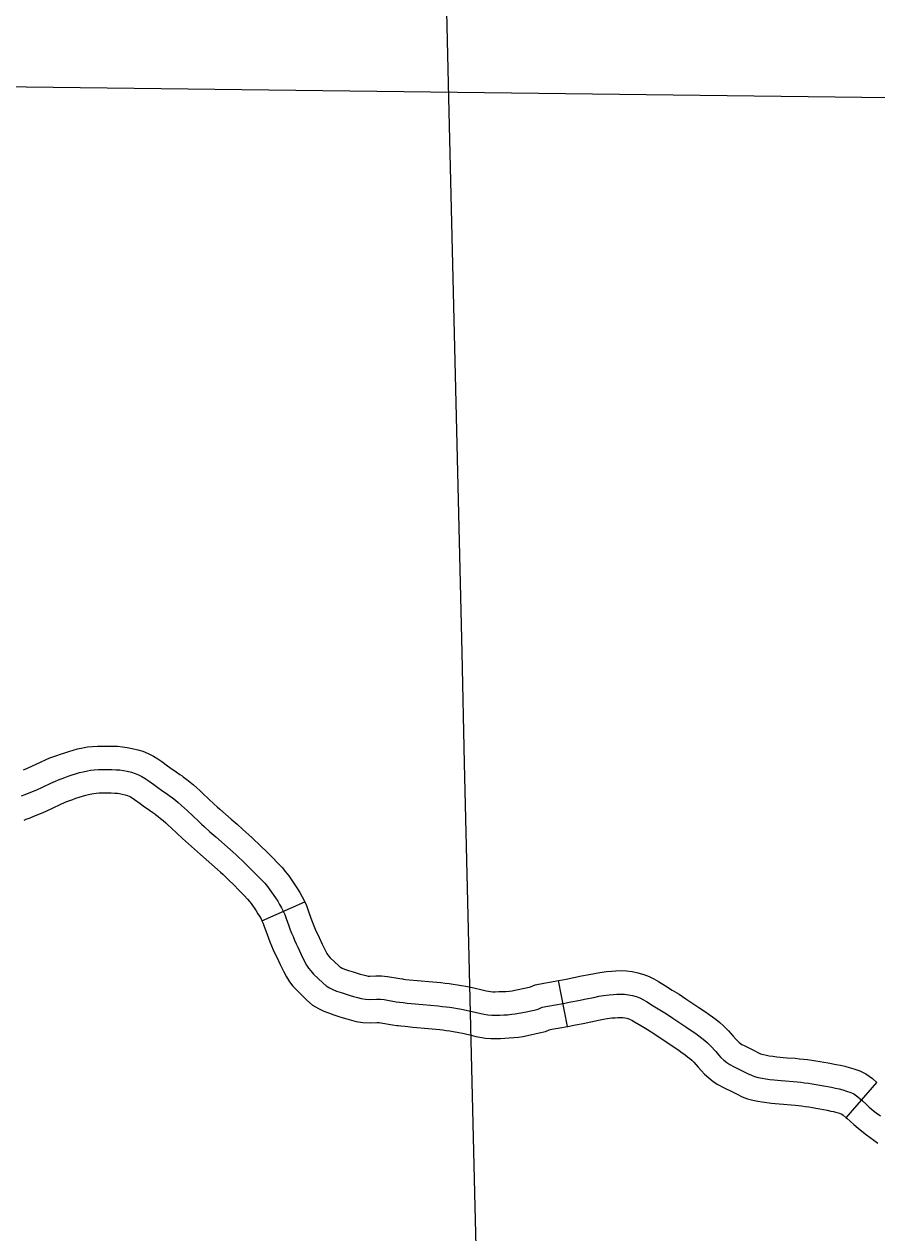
# Model space of a CAD drawing. Extents: x -19 to 366, y -4 to 359.
# Drawn here: x 134.672 to 135.19, y 198.369 to 199.103 of the extents above; entities that cross this region are included whole.
import ezdxf

# ---------------------------------------------------------------- set-up
doc = ezdxf.new("R2010")
doc.units = 0
for name, color, linetype in [('Level 45', 7, 'Continuous'), ('Level 5', 7, 'Continuous'), ('Level 60', 7, 'Continuous')]:
    doc.layers.add(name, color=color, linetype=linetype)

msp = doc.modelspace()

# ---------------------------------------------------------------- linework, layer by layer
at = {"layer": 'Level 45'}
for p, q in [((134.81653, 198.55844), (134.8425, 198.56995)), ((135.00212, 198.49428), (134.99679, 198.52219)), ((135.17152, 198.43891), (135.19014, 198.46036))]:
    msp.add_line(p, q, dxfattribs=at)
for points in [[(134.67159, 198.65003), (134.67407, 198.65108), (134.67717, 198.65247), (134.682, 198.65484), (134.68532, 198.65638), (134.68769, 198.65734), (134.69185, 198.65887), (134.69408, 198.65966), (134.69664, 198.66053), (134.69909, 198.66131), (134.70179, 198.6621), (134.70444, 198.6628), (134.70764, 198.66352), (134.71042, 198.664), (134.71347, 198.66433), (134.71662, 198.6645), (134.71906, 198.66454), (134.72193, 198.66453), (134.72546, 198.66451), (134.72866, 198.66441), (134.73178, 198.66416), (134.73462, 198.66376), (134.73771, 198.66315), (134.74099, 198.66236), (134.74416, 198.66139), (134.74738, 198.66012), (134.75058, 198.6585), (134.75332, 198.6568), (134.75566, 198.65517), (134.75908, 198.65264), (134.76054, 198.65161), (134.76444, 198.64892), (134.76666, 198.64735), (134.76794, 198.64642)], [(134.67042, 198.63424), (134.67264, 198.63512), (134.67702, 198.63691), (134.67973, 198.63805), (134.68322, 198.63961), (134.68812, 198.64202), (134.69097, 198.64334), (134.69282, 198.64409), (134.69668, 198.64551), (134.69874, 198.64624), (134.70109, 198.64704), (134.70325, 198.64773), (134.70559, 198.64842), (134.7078, 198.649)], [(134.7078, 198.649), (134.71041, 198.64958), (134.71239, 198.64993), (134.71461, 198.65017), (134.71712, 198.6503), (134.71915, 198.65034), (134.72185, 198.65032), (134.72519, 198.6503), (134.72787, 198.65022), (134.73022, 198.65003), (134.73227, 198.64975), (134.73468, 198.64927), (134.73723, 198.64866), (134.73948, 198.64797), (134.74156, 198.64715), (134.74361, 198.64611), (134.74551, 198.64493), (134.74737, 198.64363), (134.75077, 198.64112), (134.75241, 198.63996), (134.75631, 198.63727), (134.75841, 198.63579), (134.76015, 198.63453), (134.76212, 198.63305), (134.76389, 198.63165), (134.76561, 198.6302), (134.76748, 198.62858), (134.76914, 198.62707), (134.77097, 198.6254), (134.77786, 198.61892), (134.77972, 198.61721), (134.78135, 198.61571), (134.78488, 198.61257), (134.78843, 198.60946), (134.792, 198.60635), (134.79555, 198.60323), (134.79908, 198.60008), (134.80086, 198.59844), (134.80254, 198.59688), (134.80425, 198.59528), (134.80598, 198.59363), (134.80935, 198.59031), (134.81267, 198.58695), (134.81597, 198.58355), (134.81817, 198.58122), (134.81994, 198.5792), (134.82139, 198.57733), (134.82474, 198.57243), (134.8261, 198.5703), (134.82725, 198.56842), (134.82847, 198.56629), (134.82948, 198.56427), (134.83037, 198.56226), (134.83127, 198.5599), (134.83282, 198.55543), (134.8337, 198.55297), (134.8345, 198.55099), (134.83539, 198.54885), (134.83636, 198.54665), (134.83732, 198.54453), (134.83833, 198.54235), (134.84036, 198.53807), (134.84243, 198.53381), (134.84363, 198.53152), (134.84478, 198.52972), (134.84613, 198.528), (134.84784, 198.52614), (134.85341, 198.52071), (134.85557, 198.51888), (134.8575, 198.51771), (134.85966, 198.51669), (134.86184, 198.51583), (134.86464, 198.51487), (134.86761, 198.5139), (134.87014, 198.51309), (134.87215, 198.51248), (134.87454, 198.51181), (134.87674, 198.51129), (134.8795, 198.51078), (134.88213, 198.51065), (134.88613, 198.51088), (134.88845, 198.5109), (134.89082, 198.51065), (134.89809, 198.50932), (134.90016, 198.50904), (134.90241, 198.50879), (134.90484, 198.50854), (134.90954, 198.5081), (134.91897, 198.50726), (134.92367, 198.5068), (134.92617, 198.50652), (134.92835, 198.50626), (134.93061, 198.50594), (134.93304, 198.50556), (134.93523, 198.50519), (134.93768, 198.50474), (134.94233, 198.50385), (134.94693, 198.50275), (134.94956, 198.50212), (134.95154, 198.5017)], [(134.76794, 198.64642), (134.76858, 198.64596), (134.7708, 198.64429), (134.77287, 198.64265), (134.77483, 198.641), (134.77691, 198.63921), (134.77872, 198.63756), (134.78063, 198.6358), (134.78754, 198.62932), (134.78933, 198.62767), (134.79087, 198.62626), (134.79428, 198.62321), (134.79777, 198.62015), (134.80135, 198.61704), (134.80497, 198.61386), (134.80862, 198.61061), (134.81051, 198.60887), (134.81225, 198.60726), (134.81402, 198.60559), (134.81586, 198.60383), (134.81938, 198.60037), (134.82282, 198.59689), (134.82623, 198.59338), (134.82869, 198.59077), (134.8309, 198.58825), (134.83287, 198.58571), (134.83658, 198.58027), (134.83814, 198.57783), (134.83947, 198.57566), (134.841, 198.573), (134.84233, 198.57032), (134.8425, 198.56995)], [(134.672, 198.61965), (134.67326, 198.62012), (134.67557, 198.621), (134.67794, 198.62194), (134.68246, 198.62379), (134.6854, 198.62502), (134.68926, 198.62676), (134.69423, 198.6292), (134.69662, 198.6303), (134.69794, 198.63084), (134.70151, 198.63215), (134.7034, 198.63282), (134.70553, 198.63355), (134.7074, 198.63415), (134.7094, 198.63473), (134.71117, 198.6352), (134.71318, 198.63565), (134.71437, 198.63585), (134.71575, 198.636), (134.71762, 198.6361), (134.71925, 198.63613), (134.72178, 198.63612), (134.72493, 198.6361), (134.72708, 198.63603), (134.72867, 198.63591), (134.72992, 198.63573), (134.73164, 198.63539), (134.73347, 198.63495), (134.73479, 198.63455), (134.73574, 198.63417), (134.73663, 198.63372), (134.7377, 198.63306), (134.73909, 198.63209), (134.74245, 198.62961), (134.74428, 198.62832), (134.74817, 198.62562), (134.75016, 198.62422), (134.75132, 198.62338)], [(134.75132, 198.62338), (134.75172, 198.62309), (134.75343, 198.62181), (134.7549, 198.62064), (134.75639, 198.61939), (134.75806, 198.61794), (134.75956, 198.61658), (134.7613, 198.61499), (134.76819, 198.60852), (134.7701, 198.60675), (134.77183, 198.60517), (134.77547, 198.60193), (134.77908, 198.59876), (134.78265, 198.59565), (134.78614, 198.59259), (134.78955, 198.58955), (134.79122, 198.58802), (134.79284, 198.58651), (134.79448, 198.58496), (134.7961, 198.58342), (134.79932, 198.58026), (134.80252, 198.57701), (134.80571, 198.57373), (134.80765, 198.57167), (134.80898, 198.57016), (134.80991, 198.56896), (134.81289, 198.56459), (134.81406, 198.56276), (134.81502, 198.56118), (134.81595, 198.55957), (134.81663, 198.55821), (134.81653, 198.55843)], [(134.8425, 198.56995), (134.84351, 198.56768), (134.84462, 198.56477), (134.84622, 198.56015), (134.84699, 198.55801), (134.84765, 198.55636), (134.84845, 198.55444), (134.84933, 198.55244), (134.85023, 198.55045), (134.85119, 198.54838), (134.85316, 198.54422), (134.85511, 198.54022), (134.85594, 198.53864), (134.85638, 198.53795), (134.85695, 198.53723), (134.85804, 198.53604), (134.86297, 198.53122), (134.86388, 198.53045), (134.86422, 198.53025), (134.86531, 198.52973), (134.86676, 198.52916), (134.86916, 198.52833), (134.87198, 198.52741), (134.87437, 198.52665), (134.87612, 198.52612), (134.87809, 198.52557), (134.87966, 198.5252), (134.88114, 198.52492), (134.88207, 198.52488), (134.88567, 198.52508), (134.88914, 198.52511), (134.89284, 198.52472), (134.90033, 198.52335), (134.9019, 198.52313), (134.90242, 198.52308)], [(134.81653, 198.55844), (134.81723, 198.55685), (134.81792, 198.55504), (134.81943, 198.5507), (134.82042, 198.54794), (134.82135, 198.54562), (134.82233, 198.54326), (134.82339, 198.54086), (134.82441, 198.5386), (134.82547, 198.53631), (134.82755, 198.53193), (134.82975, 198.52741), (134.83133, 198.52439), (134.83318, 198.52149), (134.83531, 198.51878), (134.83765, 198.51624), (134.84384, 198.5102), (134.84726, 198.5073), (134.85078, 198.50518), (134.85401, 198.50365), (134.85693, 198.5025), (134.86013, 198.5014), (134.86324, 198.50038), (134.86592, 198.49952), (134.86818, 198.49884), (134.87099, 198.49805), (134.87381, 198.49739), (134.87786, 198.49664), (134.88219, 198.49643), (134.88658, 198.49668), (134.88776, 198.49669), (134.88881, 198.49658), (134.89584, 198.49529), (134.89841, 198.49494), (134.89931, 198.49484)], [(134.99679, 198.52219), (134.9969, 198.52221), (135.00146, 198.52311), (135.00606, 198.52404), (135.01073, 198.52498), (135.01532, 198.52588), (135.01851, 198.52654), (135.02175, 198.52715), (135.02588, 198.52768), (135.02891, 198.52797), (135.03162, 198.52814), (135.03484, 198.5282), (135.03803, 198.52805), (135.0415, 198.52764), (135.04494, 198.52695), (135.04848, 198.52594), (135.05179, 198.52463), (135.05468, 198.52321), (135.05747, 198.5216), (135.06173, 198.51899), (135.06584, 198.51644), (135.06995, 198.51382), (135.07403, 198.51116), (135.08201, 198.50584), (135.08603, 198.50312), (135.08827, 198.50157), (135.09033, 198.50008), (135.09251, 198.49843), (135.09469, 198.49671), (135.09704, 198.49467), (135.09937, 198.49233), (135.1, 198.49163)], [(134.90243, 198.52308), (134.90392, 198.52291), (134.90623, 198.52267), (134.91083, 198.52224), (134.92029, 198.52141), (134.92515, 198.52093), (134.92781, 198.52063), (134.93019, 198.52034), (134.93269, 198.52), (134.93535, 198.51958), (134.93771, 198.51917), (134.9403, 198.5187), (134.94531, 198.51774), (134.95024, 198.51657), (134.9527, 198.51597), (134.9541, 198.51567), (134.95542, 198.51547), (134.95676, 198.51538), (134.95813, 198.51537), (134.96048, 198.51543), (134.96277, 198.51552), (134.96466, 198.51563), (134.96671, 198.51581), (134.96846, 198.51601), (134.97014, 198.51627), (134.97216, 198.51666), (134.97888, 198.51816), (134.97968, 198.51834), (134.98244, 198.51963), (134.98788, 198.52055), (134.9924, 198.52135), (134.99679, 198.52219)], [(134.95154, 198.5017), (134.95384, 198.50134), (134.95622, 198.50118), (134.95825, 198.50116), (134.96095, 198.50123), (134.96348, 198.50133), (134.96568, 198.50146), (134.96814, 198.50167), (134.97038, 198.50193), (134.97257, 198.50228), (134.97505, 198.50275), (134.98194, 198.50429), (134.98427, 198.5048), (134.98672, 198.50595), (134.9903, 198.50656), (134.99497, 198.50738), (134.99961, 198.50827), (135.00425, 198.50918), (135.00886, 198.51011), (135.0135, 198.51104), (135.01814, 198.51196), (135.02127, 198.51261), (135.02397, 198.51312), (135.02744, 198.51356), (135.03002, 198.5138), (135.03219, 198.51394), (135.03465, 198.51398), (135.03688, 198.51389), (135.03926, 198.5136), (135.04157, 198.51314), (135.04391, 198.51247), (135.04605, 198.51163), (135.04799, 198.51067), (135.05021, 198.50939), (135.05426, 198.50691), (135.05827, 198.50442), (135.06225, 198.50188), (135.06622, 198.4993), (135.0741, 198.49404), (135.07801, 198.49139), (135.08007, 198.48997), (135.08188, 198.48866), (135.08382, 198.4872), (135.08562, 198.48578), (135.08734, 198.48427), (135.08905, 198.48256), (135.09224, 198.47901), (135.094, 198.47699), (135.09542, 198.4755), (135.09723, 198.4738), (135.09897, 198.47244), (135.10081, 198.47125), (135.103, 198.47003), (135.1092, 198.46703), (135.11154, 198.46582), (135.11391, 198.46468), (135.11588, 198.46394), (135.11803, 198.46338), (135.12046, 198.46287), (135.1226, 198.46252), (135.12515, 198.46216), (135.12781, 198.46183), (135.12985, 198.46161), (135.13199, 198.4614), (135.13455, 198.46119), (135.13928, 198.46081), (135.14182, 198.46059), (135.14398, 198.46038), (135.14622, 198.46012), (135.14866, 198.45979), (135.15092, 198.45944), (135.15333, 198.45906), (135.15557, 198.45867), (135.158, 198.45823), (135.16264, 198.45735), (135.16509, 198.45686), (135.16726, 198.45637), (135.16956, 198.45577), (135.1718, 198.45511), (135.17429, 198.45423), (135.17619, 198.45333), (135.17859, 198.45159), (135.18151, 198.44905), (135.18345, 198.44729), (135.18555, 198.44539), (135.18786, 198.44337), (135.18965, 198.44194), (135.19227, 198.43997)], [(134.89931, 198.49484), (134.90091, 198.49466), (134.90345, 198.4944), (134.90825, 198.49395), (134.91765, 198.49312), (134.92219, 198.49267), (134.92452, 198.49241), (134.92651, 198.49217), (134.92854, 198.49189), (134.93073, 198.49155), (134.93275, 198.4912), (134.93507, 198.49078), (134.93935, 198.48995), (134.94362, 198.48894), (134.94641, 198.48826), (134.94897, 198.48772), (134.95227, 198.48721), (134.95567, 198.48698), (134.95838, 198.48695), (134.96142, 198.48703), (134.96419, 198.48715), (134.9667, 198.4873), (134.96956, 198.48754), (134.9723, 198.48786), (134.975, 198.48828), (134.97794, 198.48884), (134.985, 198.49042), (134.98885, 198.49126), (134.991, 198.49227), (134.99272, 198.49256), (134.99754, 198.49341), (135.00212, 198.49428)], [(135.00211, 198.49428), (135.00231, 198.49432), (135.00703, 198.49525), (135.01166, 198.49619), (135.01627, 198.49711), (135.02095, 198.49804), (135.02402, 198.49867), (135.0262, 198.49908), (135.02901, 198.49944), (135.03112, 198.49964), (135.03277, 198.49974), (135.03447, 198.49977), (135.03573, 198.49972), (135.03702, 198.49957), (135.0382, 198.49933), (135.03935, 198.499), (135.0403, 198.49862), (135.04131, 198.49813), (135.04295, 198.49718), (135.0468, 198.49482), (135.0507, 198.49239), (135.05456, 198.48994), (135.0584, 198.48744), (135.06618, 198.48225), (135.07, 198.47967), (135.07187, 198.47838), (135.07344, 198.47724), (135.07513, 198.47596), (135.07655, 198.47484), (135.07765, 198.47388), (135.07873, 198.4728), (135.07884, 198.47268)], [(135.1, 198.49163), (135.10287, 198.48843), (135.1045, 198.48657), (135.10544, 198.48557), (135.10648, 198.4846), (135.10723, 198.48401), (135.10813, 198.48343), (135.10955, 198.48265), (135.11558, 198.47973), (135.11789, 198.47852), (135.11949, 198.47776), (135.12019, 198.4775), (135.12127, 198.47721), (135.12306, 198.47684), (135.12474, 198.47656), (135.12701, 198.47625), (135.12946, 198.47594), (135.1313, 198.47574), (135.13326, 198.47555), (135.13571, 198.47535), (135.14046, 198.47497), (135.14313, 198.47474), (135.1455, 198.4745), (135.148, 198.47421), (135.1507, 198.47384), (135.15312, 198.47348), (135.15566, 198.47307), (135.15803, 198.47266), (135.16057, 198.4722), (135.16535, 198.4713), (135.16805, 198.47076), (135.17063, 198.47017), (135.17337, 198.46946), (135.17618, 198.46863), (135.17972, 198.46738), (135.18349, 198.46558), (135.18743, 198.46272), (135.19014, 198.46036)], [(135.07884, 198.47268), (135.08161, 198.46959), (135.08351, 198.46742), (135.0854, 198.46542), (135.08797, 198.46301), (135.09072, 198.46086), (135.09349, 198.45906), (135.09646, 198.45742), (135.10283, 198.45434), (135.10518, 198.45311), (135.10834, 198.4516), (135.11157, 198.45038), (135.11478, 198.44954), (135.11786, 198.4489), (135.12046, 198.44848), (135.12328, 198.44808), (135.12616, 198.44772), (135.1284, 198.44748), (135.13072, 198.44725), (135.1334, 198.44703), (135.1381, 198.44666), (135.14051, 198.44645), (135.14247, 198.44626), (135.14443, 198.44603), (135.14663, 198.44573), (135.14873, 198.44541), (135.15099, 198.44504), (135.1531, 198.44468), (135.15542, 198.44426), (135.15993, 198.44341), (135.16213, 198.44297), (135.1639, 198.44257), (135.16574, 198.44209), (135.16743, 198.44159), (135.16886, 198.44109), (135.16889, 198.44107), (135.16974, 198.44045), (135.17152, 198.43891)], [(135.17152, 198.43891), (135.17209, 198.43841), (135.17392, 198.43676), (135.17609, 198.43479), (135.17875, 198.43246), (135.18096, 198.4307), (135.18386, 198.42852), (135.18835, 198.4253), (135.19071, 198.42352)]]:
    msp.add_lwpolyline(points, dxfattribs=at)
at = {"layer": 'Level 5'}
msp.add_lwpolyline([(134.44366, 199.06769), (135.37767, 199.05614)], dxfattribs=at)
at = {"layer": 'Level 60'}
for points in [[(139.44064, 1.53154), (139.25106, 10.14733), (139.06082, 18.76327), (138.86992, 27.37935), (138.67836, 35.99557), (138.48613, 44.61194), (138.29325, 53.22845), (138.09971, 61.84511), (137.9055, 70.46191), (137.71065, 79.07885), (137.51513, 87.69595), (137.31896, 96.31318), (137.12214, 104.93057), (136.92466, 113.54809), (136.72653, 122.16577), (136.52775, 130.78359), (136.32832, 139.40156), (136.12824, 148.01968), (135.9275, 156.63794), (135.72612, 165.25636), (135.5241, 173.87492), (135.32143, 182.49362), (135.11811, 191.11248), (134.91415, 199.73149), (134.70954, 208.35064), (134.50429, 216.96995), (134.2984, 225.5894), (134.09187, 234.209), (133.8847, 242.82876), (133.6769, 251.44866), (133.46845, 260.06872), (133.25937, 268.68892), (133.04965, 277.30928), (132.8393, 285.92978), (132.62831, 294.55044), (132.41669, 303.17125), (132.20444, 311.79221), (131.99156, 320.41333), (131.77805, 329.0346), (131.56391, 337.65601), (131.34914, 346.27759)], [(0, 198.13258), (7.10141, 198.13701), (14.2028, 198.15029), (21.30418, 198.17244), (28.40552, 198.20345), (35.50682, 198.24331), (42.60806, 198.29203), (49.70923, 198.34961), (56.81033, 198.41605), (63.91134, 198.49135), (71.01225, 198.5755), (78.11305, 198.66852), (85.21373, 198.77039), (92.31428, 198.88112), (99.41468, 199.0007), (106.51492, 199.12915), (113.61501, 199.26645), (120.71491, 199.4126), (127.81463, 199.56762), (134.91415, 199.73149), (142.01345, 199.90421), (149.11254, 200.0858), (156.2114, 200.27623), (163.31001, 200.47553), (170.40837, 200.68367), (177.50646, 200.90068), (184.60427, 201.12653), (191.7018, 201.36125), (198.79903, 201.60481), (205.89596, 201.85723), (212.99256, 202.1185), (220.08883, 202.38862), (227.18475, 202.6676), (234.28033, 202.95542), (241.37554, 203.2521), (248.47037, 203.55763), (255.56482, 203.87201), (262.65887, 204.19524), (269.75251, 204.52732), (276.84573, 204.86824), (283.93852, 205.21802), (291.03086, 205.57664), (298.12276, 205.94411), (305.21419, 206.32042), (312.30515, 206.70559), (319.39562, 207.09959), (326.48559, 207.50244), (333.57505, 207.91414), (340.664, 208.33468)], [(0, 189.51617), (7.11214, 189.52059), (14.22427, 189.53386), (21.33637, 189.55597), (28.44845, 189.58693), (35.56048, 189.62672), (42.67245, 189.67537), (49.78436, 189.73285), (56.89619, 189.79918), (64.00793, 189.87436), (71.11958, 189.95838), (78.23111, 190.05124), (85.34253, 190.15294), (92.45381, 190.26349), (99.56495, 190.38288), (106.67593, 190.51112), (113.78675, 190.6482), (120.89739, 190.79412), (128.00785, 190.94888), (135.11811, 191.11248), (142.22816, 191.28493), (149.33799, 191.46621), (156.44759, 191.65634), (163.55694, 191.85531), (170.66605, 192.06312), (177.77489, 192.27977), (184.88345, 192.50526), (191.99173, 192.73959), (199.09971, 192.98276), (206.20739, 193.23477), (213.31474, 193.49561), (220.42177, 193.7653), (227.52845, 194.04382), (234.63479, 194.33118), (241.74076, 194.62738), (248.84635, 194.93241), (255.95157, 195.24628), (263.05638, 195.56898), (270.16079, 195.90052), (277.26478, 196.24089), (284.36834, 196.5901), (291.47147, 196.94814), (298.57414, 197.31501), (305.67635, 197.69072), (312.77809, 198.07525), (319.87934, 198.46862), (326.9801, 198.87082), (334.08035, 199.28185), (341.18009, 199.7017)]]:
    msp.add_spline(points, degree=3, dxfattribs=at)

doc.saveas('drawing.dxf')
